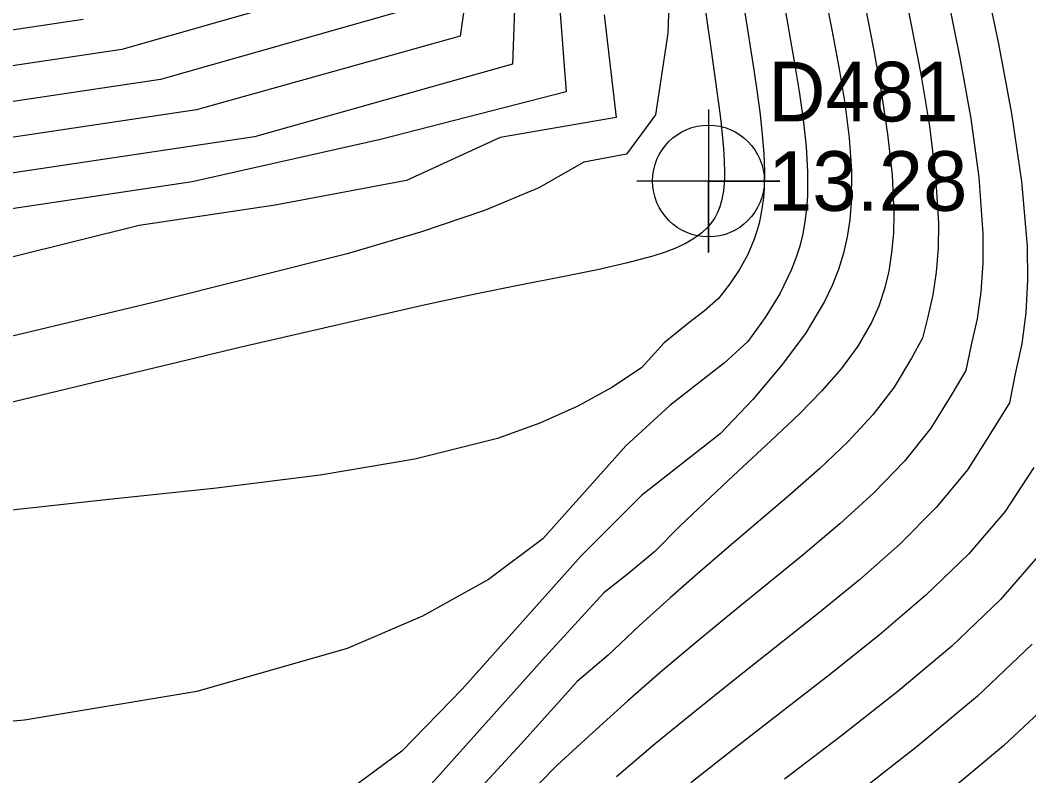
# Model space of a CAD drawing. Extents: x 2356077 to 2359823, y 225951 to 227822.
# Drawn here: x 2356930.75 to 2356973.08, y 227181.07 to 227212.76 of the extents above; entities that cross this region are included whole.
import ezdxf

# ---------------------------------------------------------------- set-up
doc = ezdxf.new("R2010")
doc.units = 0
for name, color, linetype in [('DTM Contours Major', 7, 'Continuous'), ('DTM Contours Minor', 7, 'Continuous'), ('Exist DTM Regular Point CELL', 7, 'Continuous'), ('Exist DTM Regular Point Cogo Elevation', 7, 'Continuous'), ('Exist DTM Regular Point Cogo Number', 7, 'Continuous')]:
    doc.layers.add(name, color=color, linetype=linetype)

msp = doc.modelspace()

# ---------------------------------------------------------------- linework, layer by layer
at = {"layer": 'DTM Contours Major'}
for points in [[(2356951.559, 227214.759), (2356951.412, 227210.921), (2356940.589, 227207.868), (2356892.387, 227200.671)], [(2356969.671, 227213.75), (2356970.189, 227211.187), (2356970.643, 227208.637), (2356970.98, 227206.158), (2356971.149, 227203.808), (2356971.151, 227202.562), (2356971.076, 227201.371), (2356970.916, 227200.231), (2356970.664, 227199.138), (2356970.446, 227198.066), (2356969.854, 227197.08), (2356968.965, 227195.641), (2356967.859, 227194.265), (2356966.573, 227192.933), (2356965.146, 227191.629), (2356963.614, 227190.335), (2356960.601, 227187.882), (2356959.167, 227186.701), (2356957.715, 227185.48), (2356956.249, 227184.206), (2356954.769, 227182.87), (2356953.289, 227181.517), (2356951.101, 227179.283)], [(2356961.144, 227213.249), (2356961.541, 227210.683), (2356961.682, 227209.712), (2356961.802, 227208.803), (2356961.896, 227207.95), (2356961.959, 227207.151), (2356961.985, 227206.4), (2356961.97, 227205.695), (2356961.942, 227205.316), (2356961.898, 227204.949), (2356961.839, 227204.593), (2356961.763, 227204.246), (2356961.671, 227203.906), (2356961.56, 227203.574), (2356961.288, 227202.933), (2356960.947, 227202.309), (2356960.536, 227201.697), (2356960.057, 227201.092), (2356959.468, 227200.576), (2356958.813, 227200.065), (2356957.778, 227199.226), (2356956.832, 227198.181), (2356955.577, 227197.356), (2356954.16, 227196.574), (2356952.568, 227195.855), (2356950.788, 227195.217), (2356947.31, 227194.341), (2356943.347, 227193.675), (2356938.992, 227193.137), (2356934.343, 227192.645), (2356929.494, 227192.117)], [(2356974.586, 227184.717), (2356972.026, 227182.322), (2356969.223, 227179.989)]]:
    msp.add_lwpolyline(points, dxfattribs=at)
at = {"layer": 'DTM Contours Minor'}
for points in [[(2356933.397, 227212.784), (2356884.344, 227205.46), (2356875.724, 227204.27), (2356873.931, 227204.499), (2356872.244, 227204.77), (2356870.651, 227205.081), (2356869.14, 227205.433), (2356867.698, 227205.826), (2356866.314, 227206.259), (2356863.494, 227207.496), (2356848.442, 227216.005)], [(2356949.746, 227215.798), (2356949.224, 227212.092), (2356938.152, 227209.001), (2356885.541, 227201.146)], [(2356958.042, 227215.393), (2356957.932, 227212.222), (2356957.411, 227208.789), (2356956.196, 227207.143), (2356954.408, 227206.806), (2356952.523, 227205.731), (2356950.24, 227204.773), (2356947.558, 227203.87), (2356944.471, 227202.957), (2356936.28, 227200.907), (2356916.588, 227196.201)], [(2356965.804, 227215.447), (2356966.545, 227211.632), (2356966.882, 227209.776), (2356967.159, 227207.982), (2356967.347, 227206.272), (2356967.419, 227204.668), (2356967.398, 227203.82), (2356967.327, 227203.009), (2356967.203, 227202.232), (2356967.023, 227201.487), (2356966.784, 227200.771), (2356966.48, 227200.081), (2356965.908, 227199.092), (2356965.204, 227198.138), (2356964.386, 227197.203), (2356963.471, 227196.269), (2356962.475, 227195.321), (2356960.46, 227193.455), (2356959.468, 227192.522), (2356958.442, 227191.533), (2356957.382, 227190.478), (2356956.297, 227189.559), (2356955.252, 227188.744), (2356952.783, 227186.063), (2356942.637, 227174.735)], [(2356945.586, 227214.544), (2356935.021, 227211.529), (2356884.794, 227204.03), (2356875.888, 227202.816), (2356874.311, 227203.034), (2356872.813, 227203.284), (2356871.27, 227203.514), (2356870.019, 227203.879), (2356868.709, 227204.224), (2356867.446, 227204.601), (2356864.19, 227205.904), (2356848.542, 227214.751)], [(2356959.303, 227214.59), (2356959.754, 227211.485), (2356960.116, 227208.864), (2356960.171, 227208.396), (2356960.219, 227207.955), (2356960.257, 227207.541), (2356960.286, 227207.151), (2356960.304, 227206.786), (2356960.311, 227206.445), (2356960.305, 227206.09), (2356960.283, 227205.761), (2356960.266, 227205.607), (2356960.244, 227205.458), (2356960.188, 227205.182), (2356960.114, 227204.928), (2356960.02, 227204.692), (2356959.907, 227204.474), (2356959.773, 227204.271), (2356959.618, 227204.082), (2356959.362, 227203.837), (2356959.058, 227203.612), (2356958.704, 227203.404), (2356958.295, 227203.212), (2356957.828, 227203.031), (2356957.298, 227202.858), (2356956.244, 227202.576), (2356954.985, 227202.294), (2356953.508, 227201.993), (2356951.799, 227201.655), (2356949.845, 227201.262), (2356947.632, 227200.797), (2356940.024, 227199.047), (2356930.898, 227196.851), (2356920.914, 227194.485)], [(2356962.588, 227214.736), (2356963.233, 227211.025), (2356963.44, 227209.775), (2356963.612, 227208.59), (2356963.736, 227207.467), (2356963.801, 227206.402), (2356963.795, 227205.392), (2356963.756, 227204.846), (2356963.69, 227204.314), (2356963.594, 227203.793), (2356963.468, 227203.281), (2356963.309, 227202.775), (2356963.116, 227202.272), (2356962.634, 227201.284), (2356962.022, 227200.29), (2356961.287, 227199.28), (2356960.31, 227198.386), (2356958.022, 227196.601), (2356956.171, 227194.903), (2356952.685, 227191.011), (2356950.413, 227189.3), (2356947.644, 227187.764), (2356944.483, 227186.406), (2356938.161, 227184.604), (2356930.941, 227183.403), (2356923.19, 227182.713)], [(2356967.668, 227214.91), (2356968.12, 227212.7), (2356968.547, 227210.49), (2356968.91, 227208.318), (2356969.17, 227206.224), (2356969.287, 227204.246), (2356969.275, 227203.199), (2356969.2, 227202.197), (2356969.057, 227201.237), (2356968.84, 227200.318), (2356968.615, 227199.416), (2356968.163, 227198.584), (2356967.434, 227197.371), (2356966.531, 227196.208), (2356965.481, 227195.077), (2356964.31, 227193.961), (2356963.044, 227192.843), (2356960.512, 227190.69), (2356959.285, 227189.635), (2356958.027, 227188.531), (2356956.74, 227187.366), (2356955.425, 227186.129), (2356954.134, 227185.024), (2356951.779, 227182.412), (2356949.451, 227179.886)], [(2356971.196, 227214.697), (2356971.809, 227211.766), (2356972.359, 227208.84), (2356972.781, 227205.991), (2356973.012, 227203.288), (2356973.032, 227201.857), (2356972.962, 227200.49), (2356972.79, 227199.181), (2356972.507, 227197.927), (2356972.277, 227196.71), (2356971.565, 227195.562), (2356970.512, 227193.904), (2356969.195, 227192.318), (2356967.665, 227190.786), (2356965.973, 227189.291), (2356964.169, 227187.815), (2356960.674, 227185.052), (2356959.04, 227183.742), (2356957.407, 227182.402), (2356955.777, 227181.024)], [(2356953.361, 227213.784), (2356953.669, 227209.76), (2356945.874, 227207.75), (2356937.97, 227205.979), (2356920.199, 227203.326)], [(2356964.496, 227213.982), (2356964.812, 227212.362), (2356965.107, 227210.795), (2356965.358, 227209.283), (2356965.545, 227207.829), (2356965.643, 227206.435), (2356965.631, 227205.104), (2356965.567, 227204.383), (2356965.459, 227203.679), (2356965.302, 227202.988), (2356965.094, 227202.307), (2356964.832, 227201.631), (2356964.512, 227200.958), (2356963.709, 227199.622), (2356962.695, 227198.26), (2356961.498, 227196.855), (2356960.135, 227195.403), (2356956.832, 227192.824), (2356954.303, 227190.289), (2356949.301, 227184.704), (2356946.773, 227182.102), (2356943.859, 227179.94)], [(2356947.384, 227213.315), (2356936.638, 227210.273), (2356885.228, 227202.597), (2356875.886, 227201.414), (2356874.589, 227201.613), (2356873.341, 227201.834), (2356872.138, 227202.076), (2356870.956, 227202.235), (2356869.855, 227202.624), (2356868.767, 227202.93), (2356864.804, 227204.358), (2356848.603, 227213.517)], [(2356955.267, 227212.98), (2356955.766, 227208.685), (2356950.895, 227207.838), (2356946.965, 227206.039), (2356941.456, 227205.002), (2356935.749, 227204.15), (2356930.41, 227202.82)], [(2356973.296, 227193.993), (2356972.079, 227192.144), (2356970.546, 227190.366), (2356968.765, 227188.643), (2356966.8, 227186.959), (2356964.717, 227185.3), (2356960.733, 227182.215), (2356958.901, 227180.771)], [(2356973.644, 227190.468), (2356971.889, 227188.455), (2356969.849, 227186.509), (2356967.607, 227184.614), (2356965.242, 227182.756), (2356962.836, 227180.919)], [(2356973.226, 227186.581), (2356970.926, 227184.407), (2356968.403, 227182.294), (2356965.753, 227180.227)]]:
    msp.add_lwpolyline(points, dxfattribs=at)
at = {"layer": 'Exist DTM Regular Point CELL'}
msp.add_lwpolyline([(2356959.638, 227209.014), (2356959.638, 227203.014), (2356959.638, 227206.014), (2356962.638, 227206.014), (2356956.638, 227206.014)], dxfattribs=at)
msp.add_circle((2356959.638, 227206.014), 2.344, dxfattribs=at)

# ---------------------------------------------------------------- texts
at = {"layer": 'Exist DTM Regular Point Cogo Elevation'}
msp.add_text('13.28', height=2.5, dxfattribs=at).set_placement((2356962.138, 227204.764))
at = {"layer": 'Exist DTM Regular Point Cogo Number'}
msp.add_text('D481', height=2.5, dxfattribs=at).set_placement((2356962.138, 227208.514))

doc.saveas('drawing.dxf')
